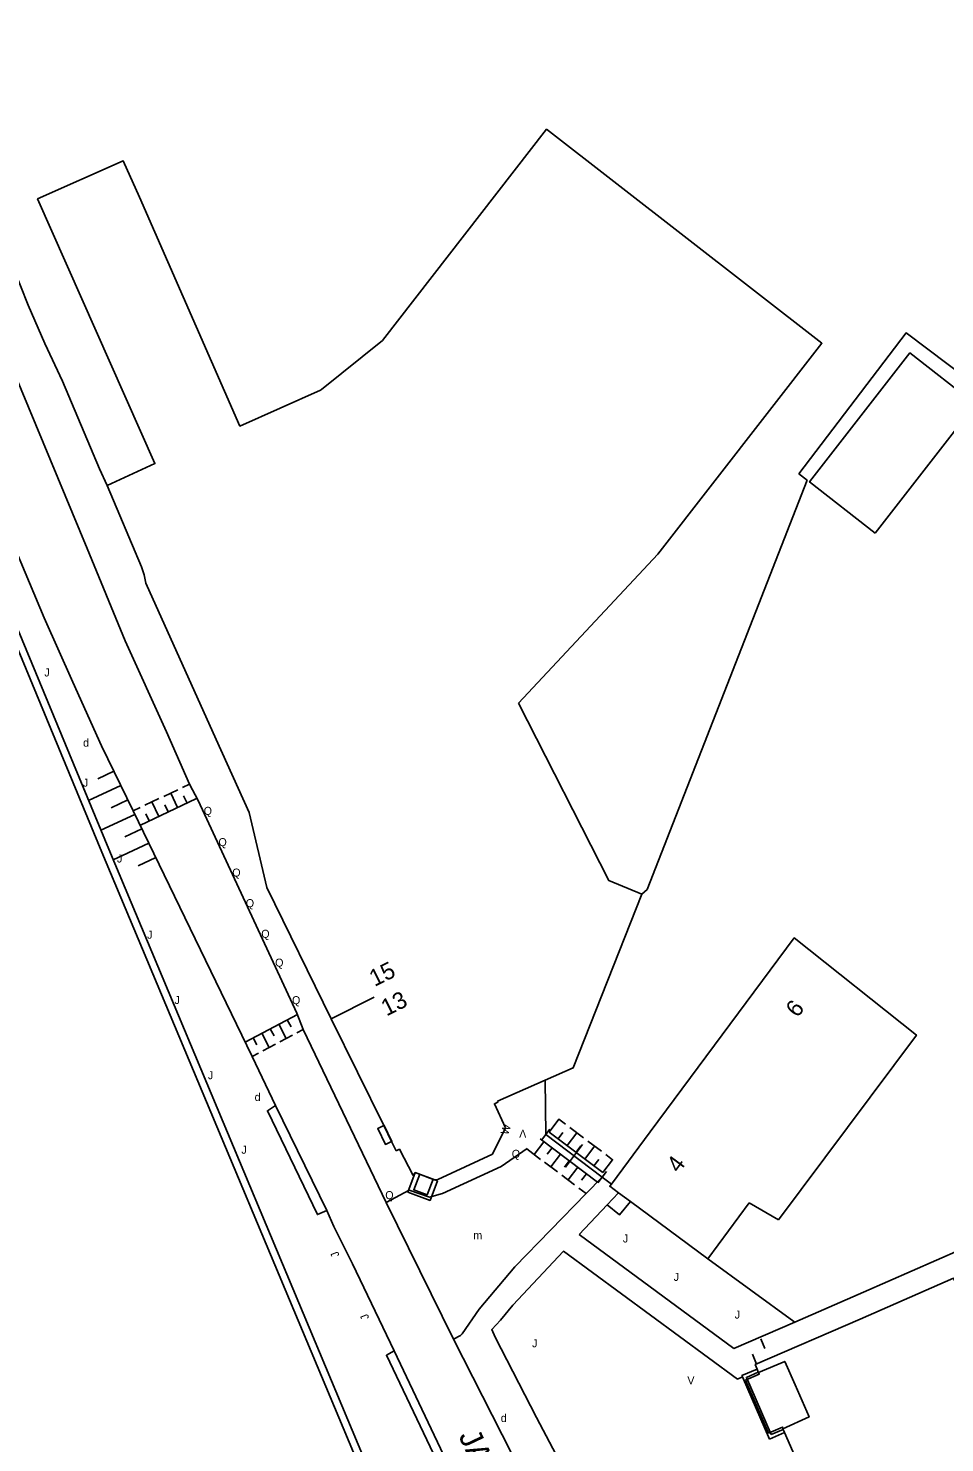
# Model space of a CAD drawing. Extents: x 134999 to 136502, y 457398 to 459002.
# Drawn here: x 135794 to 135851.3, y 457653 to 457741.4 of the extents above; entities that cross this region are included whole.
import ezdxf

# ---------------------------------------------------------------- set-up
doc = ezdxf.new("R2010")
doc.units = 0
for name, color, linetype in [('RI_DGTB_15', 7, 'Continuous'), ('RI_DGTB_18', 7, 'Continuous'), ('RI_DGTB_2', 7, 'Continuous'), ('RI_DGTB_28', 7, 'Continuous'), ('RI_DGTB_29', 7, 'Continuous'), ('RI_DGTB_3', 7, 'Continuous'), ('RI_DGTB_30', 7, 'Continuous'), ('RI_DGTB_31', 7, 'Continuous'), ('RI_DGTB_35', 7, 'Continuous'), ('RI_DGTB_36', 7, 'Continuous'), ('RI_DGTB_37', 7, 'Continuous'), ('RI_DGTB_4', 7, 'Continuous'), ('RI_DGTB_43', 7, 'Continuous'), ('RI_DGTB_48', 7, 'Continuous'), ('RI_DGTB_53', 7, 'Continuous'), ('RI_DGTB_54', 7, 'Continuous'), ('RI_DGTB_58', 7, 'Continuous'), ('RI_DGTB_6', 7, 'Continuous'), ('RI_DGTB_7', 7, 'Continuous')]:
    doc.layers.add(name, color=color, linetype=linetype)

msp = doc.modelspace()

# ---------------------------------------------------------------- linework, layer by layer
at = {"layer": 'RI_DGTB_15'}
msp.add_line((135812.913, 457679.488), (135815.607, 457680.833), dxfattribs=at)
at = {"layer": 'RI_DGTB_18'}
for p, q in [((135799.342, 457694.961), (135798.334, 457694.491)), ((135799.778, 457694.06), (135797.762, 457693.123)), ((135800.213, 457693.159), (135799.177, 457692.678)), ((135800.648, 457692.259), (135798.541, 457691.279)), ((135801.084, 457691.359), (135800.021, 457690.864)), ((135801.521, 457690.459), (135799.875, 457689.694)), ((135799.296, 457689.425), (135799.875, 457689.694)), ((135801.958, 457689.56), (135800.864, 457689.051))]:
    msp.add_line(p, q, dxfattribs=at)
at = {"layer": 'RI_DGTB_2'}
for p, q in [((135816.204, 457672.81), (135812.922, 457679.493)), ((135816.693, 457671.814), (135816.204, 457672.81)), ((135816.973, 457671.245), (135816.693, 457671.814)), ((135836.455, 457664.492), (135839.038, 457667.994)), ((135840.862, 457666.932), (135839.038, 457667.994))]:
    msp.add_line(p, q, dxfattribs=at)
for points in [[(135824.621, 457699.216), (135833.32, 457708.53), (135843.58, 457721.7), (135826.38, 457735.07), (135816.12, 457721.87), (135812.31, 457718.82)], [(135798.92, 457712.81), (135801.911, 457714.179), (135794.58, 457730.72), (135799.92, 457733.1), (135800.94, 457730.82)], [(135812.922, 457679.493), (135808.901, 457687.681), (135807.791, 457692.381), (135805.74, 457696.93), (135801.35, 457706.7), (135801.245, 457707.227), (135801.062, 457707.733), (135798.92, 457712.81)], [(135832.329, 457687.278), (135830.269, 457688.124), (135824.621, 457699.216)], [(135826.284, 457675.652), (135828.032, 457676.421), (135832.329, 457687.278)], [(135832.845, 457672.416), (135841.855, 457684.539), (135849.481, 457678.465), (135840.862, 457666.932)], [(135823.311, 457674.344), (135826.284, 457675.652)], [(135823.803, 457672.662), (135823.121, 457674.181), (135823.341, 457674.281), (135823.311, 457674.344)], [(135830.426, 457669.162), (135832.845, 457672.416)], [(135830.879, 457668.611), (135830.322, 457669.022), (135830.426, 457669.162)], [(135831.626, 457668.059), (135830.879, 457668.611)], [(135836.455, 457664.492), (135831.626, 457668.059)], [(135845.967, 457660.725), (135851.803, 457663.268), (135852.237, 457662.27)], [(135839.524, 457657.601), (135839.41, 457657.875), (135845.967, 457660.725)], [(135839.605, 457657.406), (135839.524, 457657.601)], [(135839.615, 457657.383), (135839.605, 457657.406)], [(135841.146, 457653.87), (135842.781, 457654.607), (135841.908, 457656.61), (135841.258, 457658.079), (135839.615, 457657.383)], [(135841.164, 457653.829), (135841.146, 457653.87)], [(135841.248, 457653.637), (135841.164, 457653.829)], [(135843.317, 457648.892), (135842.204, 457651.443), (135841.248, 457653.637)]]:
    msp.add_lwpolyline(points, dxfattribs=at)
at = {"layer": 'RI_DGTB_28'}
for points in [[(135816.204, 457672.81), (135815.83, 457672.63), (135816.311, 457671.631), (135816.693, 457671.814)], [(135816.693, 457671.814), (135816.716, 457671.825), (135816.236, 457672.825), (135816.204, 457672.81)]]:
    msp.add_lwpolyline(points, dxfattribs=at)
at = {"layer": 'RI_DGTB_3'}
msp.add_lwpolyline([(135800.94, 457730.82), (135807.217, 457716.525), (135812.248, 457718.771), (135812.31, 457718.82)], dxfattribs=at)
at = {"layer": 'RI_DGTB_31'}
for p, q in [((135802.457, 457693.383), (135803.341, 457693.801)), ((135803.326, 457692.688), (135802.899, 457693.592)), ((135803.635, 457693.94), (135804.077, 457694.149)), ((135800.542, 457692.477), (135800.984, 457692.686)), ((135800.97, 457691.573), (135804.505, 457693.245)), ((135801.278, 457692.825), (135802.162, 457693.243)), ((135802.148, 457692.13), (135801.72, 457693.034)), ((135802.737, 457692.409), (135802.523, 457692.861)), ((135803.915, 457692.966), (135803.702, 457693.418)), ((135801.559, 457691.852), (135801.345, 457692.304)), ((135810.811, 457679.755), (135807.55, 457678.035)), ((135810.179, 457679.421), (135810.412, 457678.979)), ((135808.584, 457678.58), (135809.05, 457677.696)), ((135809.116, 457678.861), (135809.349, 457678.418)), ((135809.647, 457679.141), (135810.114, 457678.256)), ((135810.512, 457678.467), (135809.715, 457678.046)), ((135811.177, 457678.817), (135810.778, 457678.607)), ((135808.052, 457678.3), (135808.285, 457677.858)), ((135809.449, 457677.906), (135808.652, 457677.485)), ((135808.386, 457677.345), (135807.987, 457677.135)), ((135826.538, 457672.411), (135829.898, 457669.881)), ((135827.098, 457671.989), (135827.399, 457672.389)), ((135827.658, 457671.568), (135828.26, 457672.367)), ((135827.84, 457672.683), (135828.68, 457672.05)), ((135826.208, 457671.799), (135825.604, 457671.002)), ((135829.552, 457669.285), (135825.982, 457671.99)), ((135826.721, 457671.43), (135826.419, 457671.032)), ((135828.218, 457671.146), (135828.519, 457671.546)), ((135828.778, 457670.724), (135829.38, 457671.523)), ((135828.96, 457671.84), (135829.8, 457671.207)), ((135826.007, 457670.697), (135825.135, 457671.358)), ((135827.056, 457669.922), (135826.251, 457670.532)), ((135827.257, 457671.024), (135826.653, 457670.227)), ((135827.794, 457670.617), (135827.492, 457670.219)), ((135829.338, 457670.303), (135829.639, 457670.702)), ((135828.129, 457669.108), (135827.324, 457669.718)), ((135828.331, 457670.21), (135827.727, 457669.413)), ((135828.867, 457669.804), (135828.565, 457669.405)), ((135828.849, 457668.563), (135828.398, 457668.905))]:
    msp.add_line(p, q, dxfattribs=at)
for points in [[(135826.538, 457672.411), (135827.14, 457673.21), (135827.56, 457672.894)], [(135830.08, 457670.996), (135830.5, 457670.68), (135829.898, 457669.881)], [(135818.173, 457669.878), (135817.715, 457668.661), (135819.104, 457668.138), (135819.562, 457669.355), (135818.173, 457669.878)], [(135818.451, 457669.773), (135818.084, 457668.8), (135818.918, 457668.486), (135819.284, 457669.46)]]:
    msp.add_lwpolyline(points, dxfattribs=at)
at = {"layer": 'RI_DGTB_4'}
msp.add_lwpolyline([(135823.803, 457672.662), (135822.991, 457671.028), (135819.591, 457669.441), (135819.362, 457669.429), (135818.173, 457669.879), (135818.051, 457669.701), (135817.188, 457671.333), (135816.973, 457671.245)], dxfattribs=at)
at = {"layer": 'RI_DGTB_48'}
for p, q in [((135842.65, 457713.152), (135842.131, 457713.548)), ((135826.284, 457675.652), (135826.326, 457672.247)), ((135841.827, 457660.58), (135836.455, 457664.492)), ((135841.827, 457660.58), (135841.889, 457660.535))]:
    msp.add_line(p, q, dxfattribs=at)
for points in [[(135842.131, 457713.548), (135848.841, 457722.341), (135856.551, 457716.531)], [(135832.329, 457687.278), (135832.657, 457687.566), (135842.65, 457713.152)], [(135840.017, 457658.887), (135839.758, 457659.484)], [(135839.499, 457657.914), (135839.244, 457658.538)]]:
    msp.add_lwpolyline(points, dxfattribs=at)
at = {"layer": 'RI_DGTB_53'}
for p, q in [((135810.776, 457679.843), (135804.617, 457693.137)), ((135809.445, 457674.07), (135812.651, 457667.506)), ((135826.06, 457671.894), (135826.591, 457672.599)), ((135829.852, 457669.593), (135826.326, 457672.247)), ((135826.326, 457672.247), (135829.852, 457669.594)), ((135827.558, 457670.215), (135828.619, 457671.625)), ((135829.587, 457669.24), (135830.118, 457669.946)), ((135830.879, 457668.611), (135830.167, 457667.861)), ((135828.41, 457666.011), (135838.077, 457658.88)), ((135816.854, 457658.733), (135824.218, 457643.239)), ((135838.31, 457656.974), (135838.618, 457657.107)), ((135840.411, 457653.5), (135841.164, 457653.829)), ((135840.301, 457653.224), (135841.248, 457653.637))]:
    msp.add_line(p, q, dxfattribs=at)
for points in [[(135798.92, 457712.81), (135798.45, 457713.85), (135796.13, 457719.34), (135795.027, 457721.693), (135793.998, 457724.078), (135793.042, 457726.494), (135792.161, 457728.938), (135791.91, 457729.68)], [(135804.077, 457694.149), (135802.633, 457697.421), (135800.055, 457703.1), (135797.682, 457708.867), (135792.644, 457721.012), (135791.17, 457724.611), (135789.872, 457727.847)], [(135788.696, 457718.866), (135791.943, 457711.741), (135794.996, 457704.532), (135796.772, 457700.531), (135798.578, 457696.543), (135800.542, 457692.477)], [(135804.617, 457693.137), (135804.077, 457694.149)], [(135800.542, 457692.477), (135807.987, 457677.135)], [(135810.776, 457679.843), (135811.177, 457678.817)], [(135811.177, 457678.817), (135816.347, 457668.004)], [(135807.987, 457677.135), (135809.445, 457674.07)], [(135809.445, 457674.07), (135808.939, 457673.74), (135812.064, 457667.247), (135812.651, 457667.506)], [(135816.347, 457668.004), (135817.797, 457668.779), (135819.064, 457668.336), (135819.872, 457668.56), (135823.534, 457670.249), (135825.164, 457671.38)], [(135829.852, 457669.593), (135828.849, 457668.563)], [(135816.347, 457668.004), (135820.557, 457659.466)], [(135828.849, 457668.563), (135824.386, 457663.978)], [(135828.41, 457666.011), (135830.167, 457667.861)], [(135831.626, 457668.059), (135830.94, 457667.24), (135830.167, 457667.861)], [(135812.651, 457667.506), (135813.081, 457666.501), (135814.259, 457664.183), (135816.854, 457658.733)], [(135838.31, 457656.974), (135827.433, 457664.955), (135824.267, 457661.596), (135823.499, 457660.66), (135822.953, 457660.077), (135823.176, 457659.592), (135825.746, 457654.565), (135833.52, 457639.828), (135837.439, 457632.381)], [(135841.889, 457660.535), (135846.171, 457662.394), (135852.268, 457665.065)], [(135820.557, 457659.466), (135820.992, 457659.697), (135821.099, 457659.791), (135822.176, 457661.337), (135824.386, 457663.978)], [(135838.077, 457658.88), (135841.889, 457660.535)], [(135820.557, 457659.466), (135822.366, 457655.897), (135824.198, 457652.308), (135831.659, 457638.178), (135835.4, 457631.077)], [(135816.854, 457658.733), (135816.372, 457658.459), (135823.721, 457643.04), (135824.218, 457643.239)], [(135838.618, 457657.107), (135838.582, 457657.19), (135839.524, 457657.601)], [(135840.411, 457653.5), (135838.858, 457657.081), (135839.605, 457657.406)], [(135840.301, 457653.224), (135838.618, 457657.107)]]:
    msp.add_lwpolyline(points, dxfattribs=at)
at = {"layer": 'RI_DGTB_54'}
msp.add_lwpolyline([(135830.426, 457669.162), (135829.852, 457669.593)], dxfattribs=at)
at = {"layer": 'RI_DGTB_58'}
for points in [[(135816.861, 457646.321), (135798.601, 457689.901), (135781.601, 457730.951), (135766.181, 457767.891)], [(135817.299, 457646.46), (135799.021, 457690.081), (135782.021, 457731.131), (135766.601, 457768.071)]]:
    msp.add_lwpolyline(points, dxfattribs=at)
at = {"layer": 'RI_DGTB_6'}
msp.add_lwpolyline([(135846.91, 457709.84), (135842.806, 457713.033), (135849.076, 457721.093), (135853.18, 457717.9), (135846.91, 457709.84)], dxfattribs=at)
at = {"layer": 'RI_DGTB_7'}
for points in [[(135839.615, 457657.383), (135839.659, 457657.284), (135838.799, 457656.907), (135840.245, 457653.593)], [(135840.245, 457653.593), (135841.12, 457653.975), (135841.146, 457653.87)]]:
    msp.add_lwpolyline(points, dxfattribs=at)

# ---------------------------------------------------------------- texts
at = {"layer": 'RI_DGTB_29'}
msp.add_text('d', height=0.5, rotation=359.99963, dxfattribs=at).set_placement((135797.42, 457696.49))
for p in [(135808.138, 457674.348), (135823.515, 457654.292)]:
    msp.add_text('d', height=0.5, dxfattribs=at).set_placement(p)
at = {"layer": 'RI_DGTB_30'}
for s, rotation, p in [('W', 71.56498, (135823.968, 457672.195)), ('V', 178.89723, (135825.121, 457672.551))]:
    msp.add_text(s, height=0.5, rotation=rotation, dxfattribs=at).set_placement(p)
msp.add_text('V', height=0.5, dxfattribs=at).set_placement((135835.172, 457656.64))
at = {"layer": 'RI_DGTB_31'}
for rotation, p in [(359.99963, (135795, 457700.88)), (359.99973, (135797.411, 457693.992)), (359.99973, (135799.541, 457689.252)), (359.99973, (135801.421, 457684.492)), (359.99973, (135803.131, 457680.412)), (359.99973, (135805.221, 457675.712)), (359.99973, (135807.311, 457671.052)), (112.45769, (135813.448, 457664.692)), (112.45769, (135815.307, 457660.788))]:
    msp.add_text('J', height=0.5, rotation=rotation, dxfattribs=at).set_placement(p)
for s, p in [('Q', (135804.957, 457692.229)), ('Q', (135805.879, 457690.275)), ('Q', (135806.741, 457688.373)), ('Q', (135807.587, 457686.462)), ('Q', (135808.554, 457684.546)), ('Q', (135809.421, 457682.745)), ('Q', (135810.473, 457680.398)), ('Q', (135824.204, 457670.797)), ('Q', (135816.3, 457668.217)), ('J', (135831.145, 457665.508)), ('J', (135834.317, 457663.108)), ('J', (135838.131, 457660.753)), ('J', (135825.47, 457658.959))]:
    msp.add_text(s, height=0.5, dxfattribs=at).set_placement(p)
at = {"layer": 'RI_DGTB_35'}
for s, rotation, p in [('15', 26.5084, (135815.633, 457681.473)), ('6', 51.4993, (135842.049, 457679.511)), ('4', 53.7502, (135834.641, 457669.795))]:
    msp.add_text(s, height=1.054, rotation=rotation, dxfattribs=at).set_placement(p)
at = {"layer": 'RI_DGTB_36'}
msp.add_text('13', height=1.054, rotation=26.4981, dxfattribs=at).set_placement((135816.375, 457679.626))
at = {"layer": 'RI_DGTB_37'}
msp.add_text('JAGERSKADE', height=1.4, rotation=295.46619, dxfattribs=at).set_placement((135820.857, 457653.415))
at = {"layer": 'RI_DGTB_43'}
msp.add_text('m', height=0.5, rotation=359.99963, dxfattribs=at).set_placement((135821.8, 457665.71))

doc.saveas('drawing.dxf')
